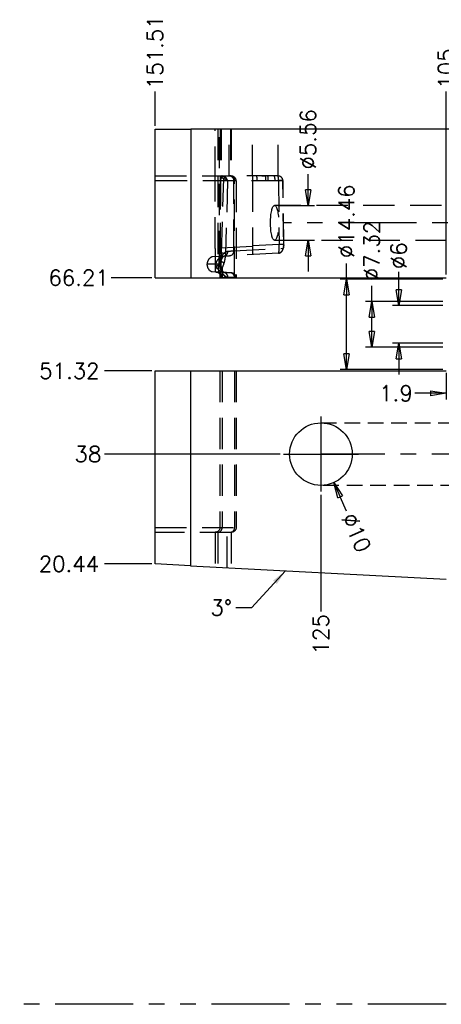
# Model space of a CAD drawing. Extents: x 2651 to 11825, y -3833 to 1075.
# Tile 445 of 656: x 5193 to 5260, y -3473 to -3316. Entities that reach past the tile are written whole.
import ezdxf

# ---------------------------------------------------------------- set-up
doc = ezdxf.new("R2010")
doc.units = 0
doc.header["$LTSCALE"] = 10
for name, pattern in [('CENTER', [2, 1.25, -0.25, 0.25, -0.25]), ('DASHED', [0.75, 0.5, -0.25]), ('HIDDEN', [0.375, 0.25, -0.125]), ('PHANTOM', [2.5, 1.25, -0.25, 0.25, -0.25, 0.25, -0.25])]:
    doc.linetypes.add(name, pattern=pattern)
doc.layers.get('0').update_dxf_attribs({"linetype": 'CONTINUOUS'})
doc.layers.get('Defpoints').update_dxf_attribs({"linetype": 'CONTINUOUS'})
for name, color, linetype in [('113', 7, 'CONTINUOUS'), ('CEN', 1, 'CENTER'), ('COOL', 150, 'HIDDEN'), ('DIM', 3, 'CONTINUOUS'), ('DIVIDE', 5, 'PHANTOM')]:
    doc.layers.add(name, color=color, linetype=linetype)
doc.styles.get("Standard").update_dxf_attribs({"font": 'romans.shx'})
doc.dimstyles.new('1-1', dxfattribs={"dimtxt": 2.5, "dimasz": 2.5, "dimexe": 1, "dimexo": 0.5, "dimtad": 0, "dimrnd": 1.38778e-17, "dimzin": 9, "dimdsep": 46, "dimtxsty": 'Standard', "dimblk": 'CLOSED', "dimcen": 0, "dimclrd": 3, "dimclre": 3, "dimclrt": 3, "dimazin": 2, "dimtfac": 0.75, "dimtofl": 0, "dimtmove": 0, "dimatfit": 3, "dimfxl": 0, "dimtolj": 1, "dimarcsym": 0})

# ---------------------------------------------------------------- blocks, each defined once
blk = doc.blocks.new('*D893')
at = {"layer": 'Defpoints', "color": 0}
for p in [(5260.68, -3327.36), (5260.68, -3357.15), (5365.68, -3423.36)]:
    blk.add_point(p, dxfattribs=at)
at = {"layer": 'DIM', "color": 3, "lineweight": -2}
blk.add_line((5260.68, -3356.65), (5260.68, -3327.36), dxfattribs=at)
at = {"layer": 'DIM', "color": 3, "insert": (5260.68, -3323.7), "char_height": 2.5, "attachment_point": 5, "rotation": 90}
blk.add_mtext('\\A1;105', dxfattribs=at)
blk = doc.blocks.new('_Closed')
at = {"color": 0, "linetype": 'ByBlock', "lineweight": -2}
for p, q in [((-1, 0.167), (0, 0)), ((-1, 0.167), (-1, -0.167)), ((0, 0), (-1, -0.167)), ((0, 0), (-1, 0))]:
    blk.add_line(p, q, dxfattribs=at)
blk = doc.blocks.new('*D894')
at = {"layer": 'Defpoints', "color": 0}
for p in [(5214.18, -3327.36), (5214.18, -3333.36), (5365.68, -3423.36)]:
    blk.add_point(p, dxfattribs=at)
at = {"layer": 'DIM', "color": 3, "lineweight": -2}
blk.add_line((5214.18, -3332.86), (5214.18, -3327.36), dxfattribs=at)
at = {"layer": 'DIM', "color": 3, "insert": (5214.18, -3321.08), "char_height": 2.5, "attachment_point": 5, "rotation": 90}
blk.add_mtext('\\A1;151.51', dxfattribs=at)
blk = doc.blocks.new('*D895')
at = {"layer": 'Defpoints', "color": 0}
for p in [(5207.15, -3357.15), (5214.18, -3357.15), (5365.68, -3423.36)]:
    blk.add_point(p, dxfattribs=at)
at = {"layer": 'DIM', "color": 3, "lineweight": -2}
blk.add_line((5213.68, -3357.15), (5207.15, -3357.15), dxfattribs=at)
at = {"layer": 'DIM', "color": 3, "insert": (5201.95, -3357.15), "char_height": 2.5, "attachment_point": 5}
blk.add_mtext('\\A1;66.21', dxfattribs=at)
blk = doc.blocks.new('*D896')
at = {"layer": 'Defpoints', "color": 0}
for p in [(5206.1, -3372.04), (5214.18, -3372.04), (5365.68, -3423.36)]:
    blk.add_point(p, dxfattribs=at)
at = {"layer": 'DIM', "color": 3, "lineweight": -2}
blk.add_line((5213.68, -3372.04), (5206.1, -3372.04), dxfattribs=at)
at = {"layer": 'DIM', "color": 3, "insert": (5200.47, -3372.04), "char_height": 2.5, "attachment_point": 5}
blk.add_mtext('\\A1;51.32', dxfattribs=at)
blk = doc.blocks.new('*D897')
at = {"layer": 'Defpoints', "color": 0}
for p in [(5206.1, -3385.36), (5234.68, -3385.36), (5365.68, -3423.36)]:
    blk.add_point(p, dxfattribs=at)
at = {"layer": 'DIM', "color": 3, "lineweight": -2}
blk.add_line((5234.18, -3385.36), (5206.1, -3385.36), dxfattribs=at)
at = {"layer": 'DIM', "color": 3, "insert": (5203.45, -3385.36), "char_height": 2.5, "attachment_point": 5}
blk.add_mtext('\\A1;38', dxfattribs=at)
blk = doc.blocks.new('*D898')
at = {"layer": 'Defpoints', "color": 0}
for p in [(5206.1, -3402.92), (5214.18, -3402.92), (5365.68, -3423.36)]:
    blk.add_point(p, dxfattribs=at)
at = {"layer": 'DIM', "color": 3, "lineweight": -2}
blk.add_line((5213.68, -3402.92), (5206.1, -3402.92), dxfattribs=at)
at = {"layer": 'DIM', "color": 3, "insert": (5200.41, -3402.92), "char_height": 2.5, "attachment_point": 5}
blk.add_mtext('\\A1;20.44', dxfattribs=at)
blk = doc.blocks.new('*D899')
at = {"layer": 'Defpoints', "color": 0}
for p in [(5240.68, -3391.36), (5240.68, -3410.52), (5365.68, -3423.36)]:
    blk.add_point(p, dxfattribs=at)
at = {"layer": 'DIM', "color": 3, "lineweight": -2}
blk.add_line((5240.68, -3391.86), (5240.68, -3410.52), dxfattribs=at)
at = {"layer": 'DIM', "color": 3, "insert": (5240.68, -3414.18), "char_height": 2.5, "attachment_point": 5, "rotation": 90}
blk.add_mtext('\\A1;125', dxfattribs=at)
blk = doc.blocks.new('*D901')
at = {"layer": 'Defpoints', "color": 0}
for p in [(5233.28, -3345.58), (5233.28, -3351.14), (5238.64, -3351.14)]:
    blk.add_point(p, dxfattribs=at)
at = {"layer": 'DIM', "color": 3, "lineweight": -2}
for p, q in [((5238.64, -3343.08), (5238.64, -3340.58)), ((5233.78, -3345.58), (5239.64, -3345.58)), ((5233.78, -3351.14), (5239.64, -3351.14)), ((5238.64, -3353.64), (5238.64, -3356.14))]:
    blk.add_line(p, q, dxfattribs=at)
at = {"layer": 'DIM', "color": 3, "lineweight": -2, "xscale": 2.5, "yscale": 2.5, "zscale": 2.5}
for p, rotation in [((5238.64, -3345.58), 270), ((5238.64, -3351.14), 90)]:
    blk.add_blockref('_Closed', p, dxfattribs=dict(at, rotation=rotation))
at = {"layer": 'DIM', "color": 3, "insert": (5238.64, -3335.01), "char_height": 2.5, "attachment_point": 5, "rotation": 90}
blk.add_mtext('\\A1;%%c5.56', dxfattribs=at)
blk = doc.blocks.new('*D902')
at = {"layer": 'Defpoints', "color": 0}
for p in [(5260.68, -3361.6), (5253.12, -3367.6), (5260.68, -3367.6)]:
    blk.add_point(p, dxfattribs=at)
at = {"layer": 'DIM', "color": 3, "lineweight": -2}
for p, q in [((5253.12, -3359.1), (5253.12, -3356.21)), ((5260.18, -3361.6), (5252.12, -3361.6)), ((5260.18, -3367.6), (5252.12, -3367.6)), ((5253.12, -3370.1), (5253.12, -3372.6))]:
    blk.add_line(p, q, dxfattribs=at)
at = {"layer": 'DIM', "color": 3, "lineweight": -2, "xscale": 2.5, "yscale": 2.5, "zscale": 2.5}
for p, rotation in [((5253.12, -3361.6), 270), ((5253.12, -3367.6), 90)]:
    blk.add_blockref('_Closed', p, dxfattribs=dict(at, rotation=rotation))
at = {"layer": 'DIM', "color": 3, "insert": (5253.12, -3353.62), "char_height": 2.5, "attachment_point": 5, "rotation": 90}
blk.add_mtext('\\A1;%%c6', dxfattribs=at)
blk = doc.blocks.new('*D903')
at = {"layer": 'Defpoints', "color": 0}
for p in [(5260.68, -3360.94), (5248.81, -3368.26), (5260.68, -3368.26)]:
    blk.add_point(p, dxfattribs=at)
at = {"layer": 'DIM', "color": 3, "lineweight": -2}
for p, q in [((5248.81, -3360.94), (5248.81, -3358.44)), ((5260.18, -3360.94), (5247.81, -3360.94)), ((5248.81, -3365.76), (5248.81, -3363.44)), ((5260.18, -3368.26), (5247.81, -3368.26))]:
    blk.add_line(p, q, dxfattribs=at)
at = {"layer": 'DIM', "color": 3, "lineweight": -2, "xscale": 2.5, "yscale": 2.5, "zscale": 2.5}
for p, rotation in [((5248.81, -3360.94), 90), ((5248.81, -3368.26), 270)]:
    blk.add_blockref('_Closed', p, dxfattribs=dict(at, rotation=rotation))
at = {"layer": 'DIM', "color": 3, "insert": (5248.81, -3352.87), "char_height": 2.5, "attachment_point": 5, "rotation": 90}
blk.add_mtext('\\A1;%%c7.32', dxfattribs=at)
blk = doc.blocks.new('*D904')
at = {"layer": 'Defpoints', "color": 0}
for p in [(5260.68, -3357.37), (5244.76, -3371.83), (5260.68, -3371.83)]:
    blk.add_point(p, dxfattribs=at)
at = {"layer": 'DIM', "color": 3, "lineweight": -2}
for p, q in [((5244.76, -3357.37), (5244.76, -3354.87)), ((5260.18, -3357.37), (5243.76, -3357.37)), ((5244.76, -3369.33), (5244.76, -3359.87)), ((5260.18, -3371.83), (5243.76, -3371.83))]:
    blk.add_line(p, q, dxfattribs=at)
at = {"layer": 'DIM', "color": 3, "lineweight": -2, "xscale": 2.5, "yscale": 2.5, "zscale": 2.5}
for p, rotation in [((5244.76, -3357.37), 90), ((5244.76, -3371.83), 270)]:
    blk.add_blockref('_Closed', p, dxfattribs=dict(at, rotation=rotation))
at = {"layer": 'DIM', "color": 3, "insert": (5244.76, -3348.11), "char_height": 2.5, "attachment_point": 5, "rotation": 90}
blk.add_mtext('\\A1;%%c14.46', dxfattribs=at)
blk = doc.blocks.new('*D905')
at = {"layer": 'Defpoints', "color": 0}
for p in [(5260.68, -3371.83), (5262.58, -3371.83), (5260.68, -3375.63)]:
    blk.add_point(p, dxfattribs=at)
at = {"layer": 'DIM', "color": 3, "lineweight": -2}
for p, q in [((5260.68, -3372.33), (5260.68, -3376.63)), ((5262.58, -3372.33), (5262.58, -3376.63)), ((5258.18, -3375.63), (5255.68, -3375.63)), ((5265.08, -3375.63), (5267.58, -3375.63))]:
    blk.add_line(p, q, dxfattribs=at)
at = {"layer": 'DIM', "color": 3, "lineweight": -2, "xscale": 2.5, "yscale": 2.5, "zscale": 2.5}
blk.add_blockref('_Closed', (5260.68, -3375.63), dxfattribs=at)
at = {"layer": 'DIM', "color": 3, "lineweight": -2, "xscale": 2.5, "yscale": 2.5, "zscale": 2.5, "rotation": 180}
blk.add_blockref('_Closed', (5262.58, -3375.63), dxfattribs=at)
at = {"layer": 'DIM', "color": 3, "insert": (5252.68, -3375.63), "char_height": 2.5, "attachment_point": 5}
blk.add_mtext('\\A1;1.9', dxfattribs=at)
blk = doc.blocks.new('*D906')
at = {"layer": 'Defpoints', "color": 0}
for p in [(5238.63, -3380.8), (5242.74, -3389.92)]:
    blk.add_point(p, dxfattribs=at)
at = {"layer": 'DIM', "color": 3, "lineweight": -2}
blk.add_line((5244.79, -3394.47), (5243.77, -3392.2), dxfattribs=at)
at = {"layer": 'DIM', "color": 3, "lineweight": -2, "xscale": 2.5, "yscale": 2.5, "zscale": 2.5, "rotation": 114.2604119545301}
blk.add_blockref('_Closed', (5242.74, -3389.92), dxfattribs=at)
at = {"layer": 'DIM', "color": 3, "insert": (5246.35, -3397.92), "char_height": 2.5, "attachment_point": 5, "rotation": 294.2604}
blk.add_mtext('\\A1;∅10', dxfattribs=at)

msp = doc.modelspace()

# ---------------------------------------------------------------- linework, layer by layer
at = {"layer": '113', "color": 7, "linetype": 'Continuous'}
for p, q in [((5214.176, -3357.152), (5214.176, -3333.358)), ((5214.176, -3333.358), (5219.863, -3333.358)), ((5285.718, -3333.358), (5219.863, -3333.358)), ((5214.176, -3357.152), (5219.863, -3357.152)), ((5219.863, -3357.152), (5260.684, -3357.152)), ((5214.176, -3402.921), (5214.176, -3372.042)), ((5214.176, -3372.042), (5219.862, -3372.042)), ((5219.862, -3372.042), (5260.684, -3372.042)), ((5219.862, -3403.219), (5214.176, -3402.921)), ((5219.862, -3403.219), (5260.684, -3405.358))]:
    msp.add_line(p, q, dxfattribs=at)
at = {"layer": '113', "color": 253, "linetype": 'Continuous'}
for p, q in [((5219.863, -3333.358), (5219.863, -3357.152)), ((5219.862, -3372.042), (5219.862, -3403.219))]:
    msp.add_line(p, q, dxfattribs=at)
at = {"layer": '113', "color": 6, "linetype": 'DASHED'}
for p, q in [((5224.212, -3333.358), (5224.212, -3355.073)), ((5224.468, -3354.641), (5224.468, -3333.358)), ((5224.585, -3333.358), (5224.585, -3354.087)), ((5224.596, -3333.358), (5224.596, -3353.479)), ((5224.73, -3333.358), (5224.73, -3340.966)), ((5226.029, -3340.87), (5226.029, -3333.358)), ((5226.214, -3333.358), (5226.214, -3340.87)), ((5226.353, -3333.358), (5226.353, -3340.87)), ((5229.721, -3340.87), (5229.721, -3333.358)), ((5233.847, -3340.87), (5233.847, -3333.358)), ((5214.176, -3340.87), (5226.029, -3340.87)), ((5226.785, -3341.647), (5214.176, -3341.647)), ((5224.903, -3341.238), (5224.665, -3341.238)), ((5224.78, -3353.227), (5225.152, -3341.301)), ((5225.775, -3341.647), (5225.412, -3353.268)), ((5233.847, -3340.87), (5226.029, -3340.87)), ((5226.785, -3352.844), (5226.785, -3341.647)), ((5234.604, -3341.647), (5226.785, -3341.647)), ((5226.888, -3357.152), (5226.888, -3341.647)), ((5227.13, -3341.647), (5227.13, -3357.152)), ((5229.721, -3340.87), (5229.721, -3341.607)), ((5229.721, -3341.607), (5230.477, -3341.607)), ((5229.721, -3341.607), (5229.721, -3352.068)), ((5229.721, -3341.607), (5230.478, -3341.607)), ((5231.838, -3340.87), (5231.838, -3340.871)), ((5232.247, -3341.607), (5233.888, -3341.607)), ((5232.247, -3341.607), (5233.356, -3341.607)), ((5233.356, -3341.607), (5233.356, -3341.607)), ((5233.888, -3341.607), (5234.013, -3351.843)), ((5234.729, -3351.884), (5234.604, -3341.647)), ((5234.75, -3351.874), (5234.625, -3341.638)), ((5304.959, -3345.578), (5233.277, -3345.578)), ((5233.277, -3351.138), (5304.959, -3351.138)), ((5229.722, -3352.156), (5223.768, -3352.468)), ((5226.785, -3352.844), (5234.609, -3352.434)), ((5234.013, -3351.843), (5229.721, -3352.068)), ((5223.361, -3353.763), (5225.155, -3353.669)), ((5223.768, -3353.741), (5223.768, -3356.239)), ((5224.38, -3356.271), (5224.413, -3353.707)), ((5224.596, -3353.217), (5224.78, -3353.227)), ((5224.726, -3356.289), (5224.761, -3353.689)), ((5233.893, -3353.211), (5226.069, -3353.621)), ((5224.887, -3355.566), (5224.887, -3357.037)), ((5225.155, -3356.311), (5223.325, -3356.215)), ((5224.54, -3356.762), (5224.54, -3357.152)), ((5224.54, -3356.762), (5224.54, -3356.762)), ((5224.887, -3357.04), (5226.888, -3357.145)), ((5224.887, -3357.04), (5224.887, -3357.152)), ((5224.54, -3372.042), (5224.54, -3397.09)), ((5224.887, -3372.042), (5224.887, -3397.09)), ((5226.697, -3372.042), (5226.888, -3372.047)), ((5226.888, -3372.047), (5226.888, -3397.09)), ((5227.13, -3372.042), (5227.13, -3397.09)), ((5214.176, -3397.09), (5227.13, -3397.09)), ((5226.353, -3397.868), (5214.176, -3397.868)), ((5223.762, -3397.868), (5223.762, -3403.423)), ((5224.214, -3397.868), (5224.214, -3403.447)), ((5225.683, -3403.524), (5225.683, -3397.868)), ((5226.353, -3397.868), (5226.353, -3403.559))]:
    msp.add_line(p, q, dxfattribs=at)
at = {"layer": '113', "color": 7, "linetype": 'Continuous'}
msp.add_circle((5240.684, -3385.358), 5, dxfattribs=at)
at = {"layer": '113', "color": 6, "linetype": 'DASHED'}
for centre, start, end in [((5226.353, -3341.647), 0, 90), ((5233.847, -3341.647), 0.69987, 90), ((5226.353, -3357.152), 46.57494, 87), ((5226.353, -3357.152), 0, 14.23674)]:
    msp.add_arc(centre, 0.777, start, end, dxfattribs=at)
at = {"layer": '113', "color": 6, "linetype": 'DASHED', "extrusion": (0, 0, -1)}
for centre in [(-5223.762, -3397.09), (-5226.353, -3397.09)]:
    msp.add_arc(centre, 0.777, 180, 270, dxfattribs=at)
at = {"layer": '113', "color": 6, "linetype": 'DASHED'}
for centre, major_axis, ratio, start_param, end_param in [((5225.596, -3349.113), (-0.052, 19.081), 0.0523356, 1.1452615, 1.5182925), ((5224.882, -3341.259), (0, 0.389), 0.5961816, 0, 0.7195729), ((5224.882, -3341.259), (0, -0.389), 0.052336, 1.6231562, 3.1415927), ((5225.132, -3341.321), (0.188, 0.34), 0.0204209, 4.7835525, 6.0077114), ((5226.029, -3341.647), (0, 0.777), 0.9733415, 4.712389, 6.2831853), ((5226.214, -3341.647), (0, -0.777), 0.8660254, 1.5707963, 3.1415927), ((5230.436, -3341.647), (0, 0.777), 0.052336, 4.7647489, 6.2831853), ((5230.437, -3341.647), (0, 0.777), 0.052336, 4.7647489, 6.2831853), ((5230.437, -3341.259), (7.415, 0), 0.0524078, 1.3806612, 1.5707963), ((5231.838, -3341.644), (-0.004, 0.777), 0.0525973, 4.7644858, 6.1881586), ((5231.838, -3341.644), (-0.004, 0.777), 0.0525971, 4.764486, 6.1882288), ((5232.206, -3341.647), (0, 0.777), 0.052336, 4.7647489, 6.2831853), ((5232.206, -3341.647), (0, 0.777), 0.052336, 4.7647489, 6.2831853), ((5233.175, -3341.647), (0.011, 0.777), 0.2330439, 4.7680227, 6.2864592), ((5233.175, -3341.647), (0.011, 0.777), 0.2330439, 4.7680716, 6.2864103), ((5233.847, -3341.647), (0, -0.777), 0.9733415, 1.5707963, 3.1415927), ((5233.847, -3341.647), (0, -0.777), 0.052336, 1.6231562, 3.1415927), ((5233.847, -3341.647), (-0.777, -0.009), 0.0517661, 2.9098555, 4.6594647), ((5233.277, -3348.358), (0, 2.78), 0.2356425, 1.5707963, 7.8539816), ((5226.029, -3352.844), (-0.041, 0.776), 0.9732712, 3.1415927, 4.6614262), ((5233.852, -3352.434), (0.041, -0.776), 0.9732712, 0, 1.5198335), ((5233.972, -3351.884), (-0.777, -0.009), 0.0517661, 3.1415993, 4.6594647), ((5233.972, -3351.884), (-0.777, -0.009), 0.0517661, 2.9098555, 4.6594647), ((5233.852, -3352.434), (0.041, -0.776), 0.9732712, 0.8281188, 0.9881292), ((5233.852, -3352.434), (0.041, -0.776), 0.9732712, 1.1542183, 1.5198335), ((5224.765, -3353.048), (-0.169, -3.234), 0.0495285, 5.1481296, 5.1755873), ((5224.739, -3353.268), (0.777, -0.024), 0.0540118, 0.524443, 1.5201704), ((5225.114, -3352.892), (-0.041, 0.776), 0.8979979, 3.1415927, 4.6653616), ((5225.114, -3352.892), (0.041, -0.776), 0.8979979, 0, 1.523769), ((5233.852, -3352.434), (0.041, -0.776), 0.9732712, 0, 0.3112101), ((5224.214, -3355.566), (0.703, -0.332), 0.5949938, 0.6714211, 1.8477078), ((5224.493, -3354.83), (0.744, -0.223), 0.4454767, 0.5925475, 1.6335713), ((5224.078, -3357.033), (0.041, 0.776), 0.9060142, 4.7598355, 6.2831853), ((5224.078, -3357.033), (-0.041, -0.776), 0.9060142, 1.6182429, 2.9623615), ((5224.214, -3357.04), (0.041, 0.776), 0.8657282, 4.7577288, 6.2831853), ((5225.114, -3357.087), (-0.041, -0.776), 0.8979979, 2.9540499, 3.1415927), ((5225.114, -3357.087), (0.041, 0.776), 0.8979979, 4.7594164, 6.2831853), ((5225.114, -3357.087), (-0.041, -0.776), 0.8979979, 1.6178237, 2.9540499), ((5226.214, -3357.145), (0.041, 0.776), 0.8657282, 4.7577288, 6.2831853), ((5224.214, -3397.09), (0, -0.777), 0.8660254, 0, 1.5707963), ((5226.214, -3397.09), (0, -0.777), 0.8660254, 0, 1.5707963)]:
    msp.add_ellipse(centre, major_axis=major_axis, ratio=ratio, start_param=start_param, end_param=end_param, dxfattribs=at)
for points, degree, knots in [([(5223.768, -3341.158), (5223.768, -3340.04), (5223.768, -3338.921), (5223.769, -3337.803), (5223.77, -3336.321), (5223.771, -3334.84), (5223.773, -3333.358)], 3, [0, 0, 0, 0, 0.4301487, 0.4301487, 0.4301487, 1, 1, 1, 1]), ([(5224.73, -3340.966), (5224.713, -3340.991), (5224.7, -3341.021), (5224.69, -3341.055), (5224.68, -3341.088), (5224.673, -3341.127), (5224.669, -3341.167), (5224.666, -3341.19), (5224.665, -3341.214), (5224.665, -3341.238)], 3, [0, 0, 0, 0, 0.3870602, 0.3870602, 0.3870602, 0.7751089, 0.7751089, 0.7751089, 1, 1, 1, 1]), ([(5225.775, -3341.647), (5225.713, -3341.579), (5225.622, -3341.51), (5225.406, -3341.39), (5225.28, -3341.338), (5225.152, -3341.301)], 3, [0, 0, 0, 0, 0.5, 0.5, 1, 1, 1, 1]), ([(5225.775, -3341.647), (5225.753, -3341.572), (5225.714, -3341.444), (5225.603, -3341.263), (5225.477, -3341.111), (5225.367, -3341.032), (5225.315, -3340.995)], 3, [0, 0, 0, 0, 0.2973835, 0.5092019, 0.7685247, 1, 1, 1, 1]), ([(5231.838, -3340.871), (5231.579, -3340.871), (5231.32, -3340.87), (5231.061, -3340.87), (5230.878, -3340.87), (5230.695, -3340.87), (5230.512, -3340.87), (5230.492, -3340.87), (5230.473, -3340.87), (5230.454, -3340.87)], 3, [0, 0, 0, 0, 0.5613174, 0.5613174, 0.5613174, 0.9580081, 0.9580081, 0.9580081, 1, 1, 1, 1]), ([(5231.879, -3341.603), (5231.936, -3341.603), (5231.994, -3341.603), (5232.051, -3341.604), (5232.116, -3341.605), (5232.182, -3341.607), (5232.247, -3341.607)], 3, [0, 0, 0, 0, 0.4691293, 0.4691293, 0.4691293, 1, 1, 1, 1]), ([(5223.768, -3352.468), (5223.768, -3352.806), (5223.768, -3353.134), (5223.768, -3353.604), (5223.768, -3353.746), (5223.768, -3353.739)], 3, [0, 0, 0, 0, 0.5, 0.5, 1, 1, 1, 1]), ([(5229.721, -3352.146), (5229.721, -3352.229), (5229.721, -3352.397), (5229.722, -3352.638), (5229.723, -3352.861), (5229.723, -3353.057), (5229.723, -3353.218), (5229.722, -3353.338), (5229.721, -3353.415), (5229.721, -3353.424), (5229.721, -3353.429)], 3, [0, 0, 0, 0, 0.1241974, 0.248579, 0.3731676, 0.4979856, 0.6230556, 0.7483999, 0.8740407, 1, 1, 1, 1]), ([(5233.893, -3353.211), (5233.9, -3353.208), (5233.921, -3353.201), (5233.951, -3353.129), (5233.978, -3352.99), (5234.005, -3352.766), (5234.023, -3352.41), (5234.02, -3352.047), (5234.014, -3351.865), (5234.013, -3351.843)], 3, [0, 0, 0, 0, 0.0756035, 0.2425617, 0.3764071, 0.485222, 0.7390447, 0.9675657, 1, 1, 1, 1]), ([(5233.925, -3353.182), (5233.986, -3353.176), (5234.105, -3353.151), (5234.272, -3353.066), (5234.398, -3352.955), (5234.465, -3352.871), (5234.49, -3352.835)], 3, [0, 0, 0, 0, 0.2488818, 0.5182794, 0.8087744, 1, 1, 1, 1]), ([(5234.467, -3352.902), (5234.497, -3352.862), (5234.56, -3352.761), (5234.639, -3352.578), (5234.701, -3352.352), (5234.738, -3352.109), (5234.747, -3351.951), (5234.747, -3351.871)], 3, [0, 0, 0, 0, 0.1553888, 0.3628276, 0.5743072, 0.7872472, 1, 1, 1, 1]), ([(5234.586, -3352.668), (5234.633, -3352.568), (5234.694, -3352.382), (5234.738, -3352.107), (5234.747, -3351.95), (5234.747, -3351.871)], 3, [0, 0, 0, 0, 0.4188415, 0.7083377, 1, 1, 1, 1]), ([(5234.729, -3351.884), (5234.729, -3351.907), (5234.729, -3351.931), (5234.729, -3351.954), (5234.728, -3351.981), (5234.726, -3352.03), (5234.722, -3352.082), (5234.718, -3352.131), (5234.712, -3352.18), (5234.705, -3352.226), (5234.696, -3352.269), (5234.688, -3352.308), (5234.676, -3352.341), (5234.667, -3352.371), (5234.654, -3352.393), (5234.642, -3352.416), (5234.628, -3352.427), (5234.619, -3352.434), (5234.609, -3352.434)], 2, [0, 0, 0, 0.0625, 0.0625, 0.125, 0.125, 0.25, 0.25, 0.375, 0.375, 0.5, 0.5, 0.625, 0.625, 0.75, 0.75, 0.8928571, 0.8928571, 1, 1, 1]), ([(5222.515, -3354.99), (5222.541, -3354.638), (5222.674, -3354.324), (5222.996, -3353.896), (5223.186, -3353.772), (5223.361, -3353.763)], 3, [0, 0, 0, 0, 0.5, 0.5, 1, 1, 1, 1]), ([(5223.931, -3354.99), (5223.938, -3354.927), (5223.953, -3354.799), (5224.009, -3354.614), (5224.096, -3354.422), (5224.231, -3354.221), (5224.459, -3353.972), (5224.721, -3353.793), (5224.973, -3353.691), (5225.095, -3353.676), (5225.155, -3353.669)], 3, [0, 0, 0, 0, 0.0806043, 0.1634967, 0.2499019, 0.3628902, 0.5002158, 0.7498238, 0.8776854, 1, 1, 1, 1]), ([(5224.509, -3354.99), (5224.512, -3354.705), (5224.56, -3354.427), (5224.685, -3354.045), (5224.735, -3353.923), (5224.845, -3353.7), (5224.906, -3353.597), (5225.101, -3353.314), (5225.243, -3353.167), (5225.533, -3352.957), (5225.676, -3352.899), (5225.812, -3352.892)], 3, [0, 0, 0, 0, 0.2455494, 0.2455494, 0.3712912, 0.3712912, 0.497033, 0.497033, 0.7485165, 0.7485165, 1, 1, 1, 1]), ([(5224.666, -3355.011), (5224.668, -3354.901), (5224.682, -3354.691), (5224.767, -3354.31), (5224.924, -3353.95), (5225.122, -3353.695), (5225.229, -3353.646), (5225.278, -3353.65)], 3, [0, 0, 0, 0, 0.124783, 0.2506062, 0.5062774, 0.7609493, 1, 1, 1, 1]), ([(5224.666, -3355.011), (5224.668, -3354.902), (5224.682, -3354.698), (5224.756, -3354.346), (5224.868, -3354.037), (5224.951, -3353.823), (5224.966, -3353.732), (5224.966, -3353.702)], 3, [0, 0, 0, 0, 0.1377146, 0.2726228, 0.5344046, 0.7802155, 1, 1, 1, 1]), ([(5234.026, -3353.191), (5234.079, -3353.18), (5234.183, -3353.147), (5234.3, -3353.075), (5234.366, -3353.017), (5234.39, -3352.993)], 3, [0, 0, 0, 0, 0.3630053, 0.7598156, 1, 1, 1, 1]), ([(5223.325, -3356.215), (5223.15, -3356.206), (5222.965, -3356.085), (5222.652, -3355.655), (5222.53, -3355.343), (5222.515, -3354.99)], 3, [0, 0, 0, 0, 0.5, 0.5, 1, 1, 1, 1]), ([(5223.768, -3356.015), (5223.769, -3356.035), (5223.771, -3356.053), (5223.786, -3356.109), (5223.805, -3356.142), (5223.891, -3356.222), (5223.988, -3356.25), (5224.119, -3356.257)], 3, [0, 0, 0, 0, 0.1266191, 0.1266191, 0.417746, 0.417746, 1, 1, 1, 1]), ([(5224.212, -3355.073), (5224.155, -3355.159), (5224.046, -3355.327), (5223.862, -3355.644), (5223.784, -3355.844), (5223.771, -3355.95)], 3, [0, 0, 0, 0, 0.2455574, 0.4911149, 1, 1, 1, 1]), ([(5224.654, -3354.987), (5224.646, -3354.986), (5224.617, -3354.986), (5224.543, -3354.985), (5224.442, -3354.985), (5224.337, -3354.986), (5224.236, -3354.987), (5224.147, -3354.988), (5224.073, -3354.988), (5224.013, -3354.989), (5223.967, -3354.99), (5223.941, -3354.99), (5223.931, -3354.99)], 3, [0, 0, 0, 0, 0.1372794, 0.3074031, 0.4590024, 0.590282, 0.7012695, 0.7930816, 0.8673077, 0.9255978, 0.9694304, 1, 1, 1, 1]), ([(5224.509, -3354.99), (5224.596, -3354.991), (5224.756, -3354.993), (5224.449, -3354.995), (5224.138, -3354.992), (5223.98, -3354.99), (5223.931, -3354.99)], 3, [0, 0, 0, 0, 0.3837206, 0.7112374, 0.9107144, 1, 1, 1, 1]), ([(5225.155, -3356.311), (5225.098, -3356.304), (5224.976, -3356.29), (5224.76, -3356.203), (5224.568, -3356.08), (5224.323, -3355.874), (5224.124, -3355.63), (5223.992, -3355.329), (5223.947, -3355.14), (5223.936, -3355.042), (5223.931, -3354.99)], 3, [0, 0, 0, 0, 0.1172884, 0.2502543, 0.4283417, 0.5004174, 0.7498691, 0.8748459, 0.9333434, 1, 1, 1, 1]), ([(5224.509, -3354.99), (5224.544, -3354.99), (5224.615, -3354.99), (5224.658, -3354.989), (5224.672, -3354.991), (5224.665, -3354.987)], 3, [0, 0, 0, 0, 0.3789012, 0.7735158, 1, 1, 1, 1]), ([(5224.509, -3354.99), (5224.512, -3355.079), (5224.519, -3355.258), (5224.576, -3355.604), (5224.717, -3356.057), (5224.922, -3356.421), (5225.104, -3356.655), (5225.222, -3356.784), (5225.302, -3356.851), (5225.342, -3356.885)], 3, [0, 0, 0, 0, 0.104976, 0.2100066, 0.4195712, 0.6989886, 0.8002414, 0.9002868, 1, 1, 1, 1]), ([(5224.887, -3355.566), (5224.806, -3355.788), (5224.733, -3355.991), (5224.643, -3356.263), (5224.617, -3356.349), (5224.575, -3356.506), (5224.56, -3356.576), (5224.531, -3356.767), (5224.538, -3356.864), (5224.613, -3356.993), (5224.683, -3357.026), (5224.783, -3357.033)], 3, [0, 0, 0, 0, 0.25, 0.25, 0.375, 0.375, 0.5, 0.5, 0.75, 0.75, 1, 1, 1, 1]), ([(5225.279, -3356.33), (5225.244, -3356.337), (5225.158, -3356.306), (5224.962, -3356.092), (5224.79, -3355.744), (5224.687, -3355.339), (5224.668, -3355.099), (5224.666, -3354.968)], 3, [0, 0, 0, 0, 0.2002722, 0.4403403, 0.7097711, 0.8524315, 1, 1, 1, 1]), ([(5224.981, -3356.19), (5224.971, -3356.143), (5224.903, -3356.012), (5224.778, -3355.708), (5224.687, -3355.331), (5224.669, -3355.098), (5224.666, -3354.968)], 3, [0, 0, 0, 0, 0.2791045, 0.615157, 0.8017884, 1, 1, 1, 1]), ([(5223.949, -3356.23), (5224.041, -3356.226), (5224.206, -3356.255), (5224.426, -3356.423), (5224.526, -3356.629), (5224.543, -3356.723), (5224.54, -3356.764)], 3, [0, 0, 0, 0, 0.2765897, 0.5441497, 0.7860193, 1, 1, 1, 1]), ([(5224.971, -3356.477), (5225.027, -3356.56), (5225.078, -3356.655), (5225.136, -3356.727), (5225.172, -3356.77), (5225.208, -3356.809), (5225.246, -3356.84), (5225.277, -3356.865), (5225.31, -3356.874), (5225.341, -3356.891)], 3, [0, 0, 0, 0, 0.4786278, 0.4786278, 0.4786278, 0.7675764, 0.7675764, 0.7675764, 1, 1, 1, 1]), ([(5225.812, -3357.087), (5225.676, -3357.081), (5225.533, -3357.023), (5225.392, -3356.92), (5225.388, -3356.918), (5225.384, -3356.915)], 3, [0, 0, 0, 0, 0.9995297, 0.9995297, 1, 1, 1, 1]), ([(5227.11, -3357.151), (5227.068, -3357.149), (5226.963, -3357.144), (5226.575, -3357.125), (5226.244, -3357.109), (5225.812, -3357.087)], 3, [0, 0, 0, 0, 0.4289596, 0.4289596, 1, 1, 1, 1]), ([(5225.812, -3357.087), (5226.244, -3357.109), (5226.575, -3357.125), (5227.018, -3357.147), (5227.135, -3357.153), (5227.128, -3357.152)], 3, [0, 0, 0, 0, 0.5, 0.5, 1, 1, 1, 1]), ([(5227.109, -3357.151), (5227.113, -3357.081), (5227.1, -3356.941), (5227.017, -3356.733), (5226.868, -3356.555), (5226.74, -3356.474), (5226.669, -3356.442)], 3, [0, 0, 0, 0, 0.2421793, 0.4937011, 0.7486763, 1, 1, 1, 1])]:
    msp.add_open_spline(points, degree=degree, knots=knots, dxfattribs=at)
for points, degree in [([(5223.768, -3352.468), (5223.768, -3348.698), (5223.768, -3344.928), (5223.768, -3341.158)], 3), ([(5224.882, -3340.87), (5225.036, -3340.87), (5225.188, -3340.914), (5225.315, -3340.995)], 3), ([(5230.477, -3341.607), (5230.944, -3341.607), (5231.411, -3341.605), (5231.879, -3341.603)], 3), ([(5230.478, -3341.607), (5230.945, -3341.607), (5231.412, -3341.605), (5231.879, -3341.603)], 3), ([(5231.879, -3341.603), (5232.001, -3341.603), (5232.124, -3341.607), (5232.247, -3341.607)], 3), ([(5225.812, -3352.892), (5226.237, -3352.871), (5226.564, -3352.855), (5226.785, -3352.844)], 3), ([(5229.721, -3352.068), (5229.721, -3352.094), (5229.721, -3352.12), (5229.721, -3352.146)], 3), ([(5224.548, -3354.405), (5224.531, -3354.488), (5224.506, -3354.568), (5224.468, -3354.641)], 3), ([(5224.546, -3354.485), (5224.688, -3354.098), (5224.768, -3353.667), (5224.78, -3353.227)], 3), ([(5224.585, -3354.087), (5224.58, -3354.196), (5224.57, -3354.303), (5224.548, -3354.405)], 3), ([(5224.596, -3353.479), (5224.596, -3353.687), (5224.595, -3353.89), (5224.585, -3354.087)], 3), ([(5224.411, -3354.748), (5224.349, -3354.861), (5224.283, -3354.97), (5224.212, -3355.073)], 3), ([(5224.411, -3354.748), (5224.43, -3354.713), (5224.45, -3354.677), (5224.469, -3354.641)], 3), ([(5224.469, -3354.641), (5224.495, -3354.59), (5224.521, -3354.538), (5224.546, -3354.485)], 3), ([(5225.167, -3354.83), (5225.087, -3355.096), (5224.993, -3355.341), (5224.887, -3355.566)], 3), ([(5225.388, -3356.918), (5225.372, -3356.91), (5225.357, -3356.901), (5225.341, -3356.891)], 3), ([(5227.13, -3372.042), (5227.13, -3372.047)], 1)]:
    msp.add_open_spline(points, degree=degree, dxfattribs=at)
for points, weights, degree in [([(5225.152, -3341.301), (5225.078, -3341.26), (5224.993, -3341.238), (5224.903, -3341.238)], [1, 0.972630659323, 0.972630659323, 1], 3), ([(5225.155, -3353.669), (5225.555, -3353.648), (5225.861, -3353.632), (5226.069, -3353.621)], [1, 0.99583658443, 0.99583658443, 1], 3), ([(5225.412, -3353.268), (5225.395, -3353.817), (5225.312, -3354.345), (5225.167, -3354.83)], [1, 0.986164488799, 0.986164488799, 1], 3), ([(5223.931, -3354.99), (5223.458, -3354.99), (5222.986, -3354.99), (5222.515, -3354.99)], [1, 0.999721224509, 0.999721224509, 1], 3), ([(5224.411, -3354.748), (5224.348, -3354.862), (5224.281, -3354.97), (5224.212, -3355.073)], [0.999999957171, 0.99999995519, 0.999999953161, 0.999999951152], 3), ([(5224.411, -3354.748), (5224.43, -3354.713), (5224.45, -3354.677), (5224.469, -3354.641)], [0.999999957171, 0.999999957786, 0.999999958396, 0.999999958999], 3), ([(5224.783, -3357.033), (5224.814, -3357.035), (5224.849, -3357.038), (5224.887, -3357.04)], [1, 0.99936792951, 0.99936792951, 1], 3), ([(5226.396, -3356.376), (5226.392, -3356.376), (5225.974, -3356.354), (5225.155, -3356.311)], [1, 0.982817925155, 0.982817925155, 1], 3), ([(5226.888, -3372.047), (5226.888, -3372.042)], [1, 0.999999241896], 1)]:
    msp.add_rational_spline(points, weights, degree=degree, dxfattribs=at)
msp.add_rational_spline([(5223.768, -3356.012), (5223.77, -3356.078), (5223.792, -3356.131), (5223.862, -3356.195), (5223.899, -3356.215), (5223.944, -3356.229)], [0.999999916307, 0.999999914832, 0.999999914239, 0.999999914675, 0.999999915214, 0.999999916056], degree=3, knots=[0, 0, 0, 0, 0.6007868, 0.6007868, 1, 1, 1, 1], dxfattribs=at)
at = {"layer": 'CEN'}
msp.add_line((5335.959, -3348.358), (5234.707, -3348.358), dxfattribs=at)
at = {"layer": 'COOL', "color": 1, "linetype": 'CENTER'}
for p, q in [((5240.684, -3379.358), (5240.684, -3391.358)), ((5234.684, -3385.358), (5246.684, -3385.358)), ((5350.908, -3385.358), (5240.684, -3385.358))]:
    msp.add_line(p, q, dxfattribs=at)
at = {"layer": 'COOL'}
for points in [[(5240.684, -3380.358), (5333.565, -3380.358)], [(5333.565, -3390.358), (5240.684, -3390.358)]]:
    msp.add_lwpolyline(points, dxfattribs=at)
at = {"layer": 'DIVIDE', "color": 4}
msp.add_line((5560.684, -3473.358), (5040.684, -3473.358), dxfattribs=at)

# ---------------------------------------------------------------- texts
at = {"layer": 'DIM', "color": 3, "insert": (5226.477, -3409.922), "char_height": 2.5, "attachment_point": 6}
msp.add_mtext('\\A1;3%%d', dxfattribs=at)

# ---------------------------------------------------------------- dimensions: what is measured, and where the dimension line sits
at = {"layer": 'DIM'}
for feature_location, offset, dtype, picture, middle in [((5214.176, -3333.358), (0, 6), 1, '*D894', (5214.176, -3321.078)), ((5260.684, -3357.152), (0, 29.794), 1, '*D893', (5260.684, -3323.697)), ((5214.176, -3357.152), (-7.023, 0), 0, '*D895', (5201.945, -3357.152)), ((5214.176, -3372.042), (-8.078, 0), 0, '*D896', (5200.473, -3372.042)), ((5234.684, -3385.358), (-28.586, 0), 0, '*D897', (5203.45, -3385.358)), ((5240.684, -3391.358), (0, -19.159), 1, '*D899', (5240.684, -3414.178)), ((5214.176, -3402.921), (-8.078, 0), 0, '*D898', (5200.414, -3402.921))]:
    dim = msp.add_ordinate_dim(feature_location=feature_location, offset=offset, dtype=dtype, origin=(5365.684, -3423.358), dimstyle='1-1', dxfattribs=at)
    dim.commit()
    dim.dimension.update_dxf_attribs({"geometry": picture, "text_midpoint": middle})
for base, p1, p2, picture, middle in [((5238.641, -3351.138), (5233.277, -3345.578), (5233.277, -3351.138), '*D901', (5238.641, -3335.012)), ((5244.763, -3371.827), (5260.684, -3357.367), (5260.684, -3371.827), '*D904', (5244.763, -3348.111)), ((5248.807, -3368.257), (5260.684, -3360.937), (5260.684, -3368.257), '*D903', (5248.807, -3352.872)), ((5253.12, -3367.597), (5260.684, -3361.597), (5260.684, -3367.597), '*D902', (5253.12, -3353.62))]:
    dim = msp.add_linear_dim(base=base, p1=p1, p2=p2, angle=90, text='%%c<>', dimstyle='1-1', dxfattribs=at)
    dim.commit()
    dim.dimension.update_dxf_attribs({"geometry": picture, "text_midpoint": middle, "dimtype": 160})
dim = msp.add_linear_dim(base=(5260.684, -3375.629), p1=(5262.584, -3371.827), p2=(5260.684, -3371.827), dimstyle='1-1', dxfattribs=at)
dim.commit()
dim.dimension.update_dxf_attribs({"geometry": '*D905', "text_midpoint": (5252.678, -3375.629), "dimtype": 160})
dim = msp.add_diameter_dim_2p(p1=(5238.63, -3380.8), p2=(5242.739, -3389.916), dimstyle='1-1', dxfattribs=at)
dim.commit()
dim.dimension.update_dxf_attribs({"geometry": '*D906', "text_midpoint": (5246.346, -3397.921)})

# ---------------------------------------------------------------- leaders
at = {"layer": 'DIM', "annotation_type": 0, "has_hookline": 1, "hookline_direction": 1, "text_width": 2.619}
msp.add_leader([(5235.034, -3404.014), (5229.602, -3409.922), (5227.102, -3409.922)], dimstyle='1-1', dxfattribs=at)

doc.saveas('drawing.dxf')
